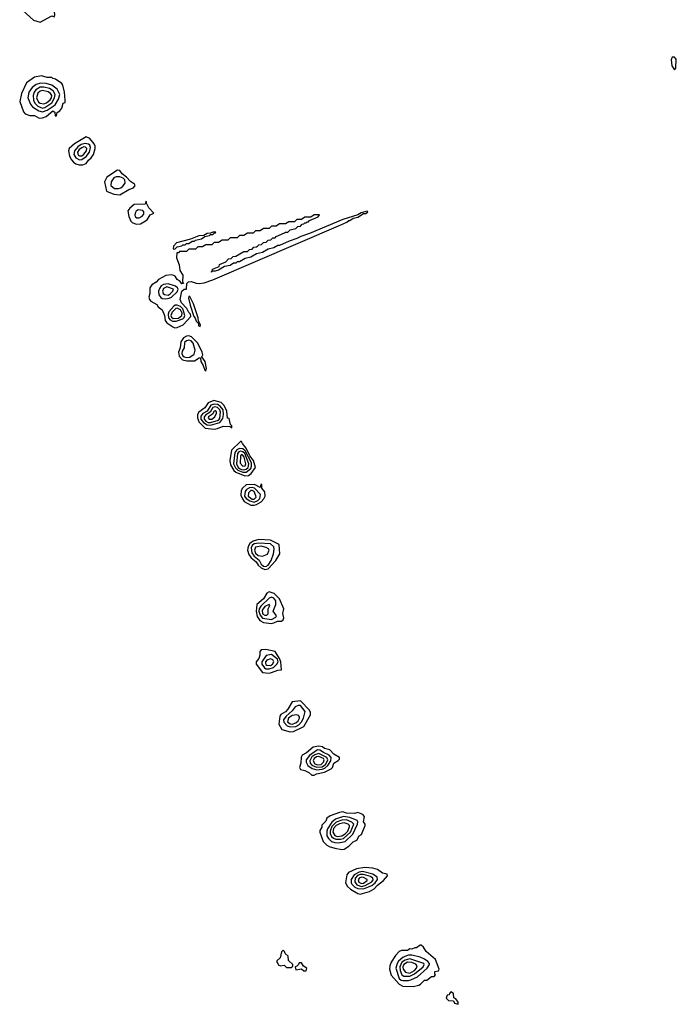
# Model space of a CAD drawing. Extents: x 2889633 to 3052318, y 540750 to 918690.
# Tile 488 of 656: x 2998656 to 3004362, y 783740 to 792295. Entities that reach past the tile are written whole.
import ezdxf

# ---------------------------------------------------------------- set-up
doc = ezdxf.new("R2010")
doc.units = 0

msp = doc.modelspace()

# ---------------------------------------------------------------- linework, layer by layer
at = {"layer": '0CON02XD'}
for points in [[(2998835, 792273.3), (2998935, 792327.5), (2998955, 792320), (2998961.7, 792338.3), (2998954.3, 792415), (2998936.6, 792456.6), (2998915, 792557.5), (2998895, 792582.5), (2998875, 792590), (2998793.6, 792576.4), (2998755, 792560), (2998735, 792550), (2998680, 792495), (2998687.5, 792475), (2998677.5, 792445), (2998676.7, 792395), (2998682.5, 792375), (2998775, 792290), (2998835, 792273.3)], [(3004345, 791860), (3004357.5, 791875), (3004361.7, 791951.7), (3004345, 791970), (3004325, 791970), (3004316.7, 791945), (3004323.8, 791895), (3004345, 791860)], [(2998825, 791440), (2998855, 791442.5), (2998885, 791452.5), (2998945, 791502.5), (2998961.7, 791491.7), (2998965, 791460), (2998975, 791460), (2998981.7, 791488.3), (2999005, 791502.5), (2999023.3, 791525), (2999035, 791570), (2999050, 791575), (2999050, 791595), (2999044.4, 791664.4), (2999030.6, 791725), (2999021.1, 791741.1), (2998968.8, 791778.8), (2998944.1, 791784.1), (2998935, 791792.5), (2998895, 791793.3), (2998845, 791806.7), (2998785, 791796.2), (2998714.1, 791745.9), (2998671.2, 791655), (2998656.2, 791585), (2998690, 791495), (2998705, 791476.2), (2998745, 791461.2), (2998785, 791462.5), (2998825, 791440)], [(2998855, 791494.3), (2998895, 791507.5), (2998965.7, 791554.3), (2998993.8, 791605), (2999003.8, 791645), (2998981.2, 791691.2), (2998936.1, 791726.1), (2998885, 791740), (2998836.1, 791743.9), (2998798.8, 791731.2), (2998764.1, 791705.9), (2998736.1, 791663.9), (2998726.4, 791616.4), (2998750.3, 791560.3), (2998768.6, 791538.6), (2998822.1, 791502.1), (2998855, 791494.3)], [(2998855, 791526.2), (2998875, 791532), (2998936.5, 791573.5), (2998960, 791615), (2998964.2, 791645), (2998946.6, 791676.6), (2998915, 791697.5), (2998865, 791710), (2998835, 791707.5), (2998796.2, 791685), (2998782, 791665), (2998772, 791635), (2998775.8, 791595), (2998788.3, 791568.3), (2998814.5, 791544.5), (2998855, 791526.2)], [(2998865, 791564.3), (2998888.3, 791571.7), (2998921.7, 791598.3), (2998932.9, 791615), (2998934.2, 791635), (2998923.2, 791653.2), (2998905, 791667.5), (2998855, 791679.2), (2998835, 791674), (2998815, 791656.2), (2998802.9, 791615), (2998818.9, 791578.9), (2998835, 791568.6), (2998865, 791564.3)], [(2999173.9, 791033.9), (2999205, 791034), (2999233.3, 791045), (2999254.1, 791075.9), (2999277.5, 791095), (2999296.7, 791125), (2999311.2, 791175), (2999312, 791195), (2999304.2, 791215), (2999265, 791264), (2999235, 791276.7), (2999132.5, 791215), (2999087.5, 791175), (2999080, 791155), (2999088.3, 791108.3), (2999105, 791077.5), (2999125, 791056.7), (2999145, 791042.5), (2999173.9, 791033.9)], [(2999175, 791077.5), (2999195, 791080), (2999232.6, 791107.4), (2999262.5, 791145), (2999270.8, 791185), (2999264.3, 791204.3), (2999253, 791213), (2999225, 791218.6), (2999190.5, 791209.5), (2999160.4, 791189.6), (2999132.9, 791155), (2999125.8, 791125), (2999144, 791095), (2999175, 791077.5)], [(2999175, 791112), (2999195, 791112.5), (2999214.4, 791125.6), (2999235.8, 791155), (2999239.2, 791175), (2999228.1, 791188.1), (2999215, 791190), (2999195, 791182.5), (2999172.8, 791167.2), (2999159.2, 791145), (2999165, 791118.8), (2999175, 791112)], [(2999525, 790773.3), (2999605, 790820), (2999646.2, 790833.8), (2999660, 790855), (2999655, 790866.7), (2999617.7, 790887.7), (2999585, 790925.7), (2999545.6, 790955.6), (2999525, 790983.3), (2999505, 790987.5), (2999412.3, 790927.7), (2999393.3, 790885), (2999410, 790805), (2999475, 790780), (2999525, 790773.3)], [(2999515, 790827.1), (2999535, 790834.2), (2999552.6, 790847.4), (2999572.5, 790875), (2999570.8, 790905), (2999555, 790919.2), (2999525, 790928.6), (2999495, 790928.6), (2999475, 790920), (2999450, 790885), (2999448.8, 790855), (2999478.8, 790828.8), (2999515, 790827.1)], [(2999668.3, 790518.3), (2999705, 790522.5), (2999762.5, 790555), (2999790.7, 790599.3), (2999822.5, 790615), (2999779.5, 790659.5), (2999760, 790695), (2999755, 790717.5), (2999747, 790693), (2999650.5, 790689.5), (2999612.3, 790657.7), (2999596.7, 790635), (2999603.3, 790585), (2999622.5, 790545), (2999635, 790532.5), (2999668.3, 790518.3)], [(2999695, 790574.2), (2999721.3, 790588.7), (2999734.2, 790605), (2999736, 790625), (2999725, 790638), (2999685, 790642), (2999668.8, 790631.2), (2999658.8, 790615), (2999656.2, 790595), (2999663, 790583), (2999675, 790574.2), (2999695, 790574.2)], [(3000005, 789616.7), (3000025, 789620), (3000076.4, 789643.6), (3000142.5, 789715), (3000140, 789735), (3000125, 789750), (3000107.5, 789785), (3000063.3, 789835), (3000051.2, 789865), (3000064, 789935), (3000085, 789953.3), (3000106.2, 789953.8), (3000108.3, 790001.7), (3000121.7, 790018.3), (3000145, 790020), (3000190, 790005), (3000215, 790004.3), (3000260, 790010), (3000335, 790033.3), (3001446.7, 790513.3), (3001500, 790535), (3001515, 790550), (3001525, 790550), (3001555, 790570), (3001595, 790580), (3001645, 790610), (3001665, 790610), (3001680, 790625), (3001675, 790630), (3001623, 790617), (3001595, 790600), (3001465, 790557.5), (3001175, 790437.5), (3001098.3, 790411.7), (3001065, 790392.5), (3000998.3, 790371.7), (3000915, 790332.5), (3000898.3, 790331.7), (3000865, 790312.5), (3000815, 790300), (3000765, 790272.5), (3000715, 790260), (3000665, 790232.5), (3000615, 790220), (3000565, 790192.5), (3000545, 790190), (3000535, 790180), (3000515, 790180), (3000485, 790160), (3000435, 790150), (3000385, 790120), (3000355, 790110), (3000330, 790110), (3000325, 790100), (3000320, 790105), (3000330, 790110), (3000331.7, 790128.3), (3000388.3, 790151.7), (3000391.7, 790168.3), (3000448.3, 790191.7), (3000471.7, 790218.3), (3000495, 790220), (3000511.7, 790238.3), (3000535, 790240), (3000605, 790280), (3000635, 790280), (3000651.7, 790298.3), (3000675, 790300), (3000691.7, 790318.3), (3000715, 790320), (3000721.7, 790328.3), (3000735, 790340), (3000758.3, 790341.7), (3000775, 790360), (3000798.3, 790361.7), (3000815, 790380), (3000838.3, 790381.7), (3000855, 790400), (3000875, 790400), (3000885, 790410), (3000958.3, 790441.7), (3000965, 790450), (3000985, 790450), (3001005, 790470), (3001055, 790480), (3001071.7, 790498.3), (3001095, 790500), (3001111.7, 790518.3), (3001125, 790520), (3001135, 790530), (3001145, 790530), (3001155, 790540), (3001165, 790540), (3001175, 790550), (3001248.3, 790581.7), (3001260, 790600), (3001215, 790600), (3001185, 790580), (3001135, 790580), (3001105, 790560), (3001065, 790560), (3001045, 790540), (3000995, 790540), (3000965, 790520), (3000915, 790520), (3000885, 790500), (3000845, 790500), (3000825, 790480), (3000775, 790480), (3000745, 790460), (3000705, 790460), (3000685, 790440), (3000635, 790440), (3000605, 790420), (3000565, 790420), (3000545, 790400), (3000485, 790400), (3000465, 790380), (3000415, 790380), (3000385, 790360), (3000345, 790360), (3000325, 790340), (3000275, 790340), (3000245, 790320), (3000205, 790320), (3000185, 790300), (3000125, 790300), (3000105, 790280), (3000045, 790280), (3000035, 790270), (3000021.7, 790268.3), (3000017.5, 790225), (3000043.3, 790165), (3000047.5, 790115), (3000072.5, 790075), (3000070, 790015), (3000078.3, 790001.7), (3000065, 790000), (3000050, 790020), (3000025, 790037.5), (3000006.4, 790066.4), (2999995, 790072.5), (2999975, 790077.5), (2999925, 790073.3), (2999861.7, 790038.3), (2999842.5, 790015), (2999805, 789990), (2999786.7, 789965), (2999786.4, 789916.4), (2999779.2, 789885), (2999783.5, 789863.5), (2999795, 789850), (2999849.3, 789819.3), (2999860.5, 789800.5), (2999893, 789773), (2999913.8, 789725), (2999920.5, 789680.5), (2999935, 789660), (2999987.5, 789625), (3000005, 789616.7)], [(3000005, 790300), (3000025, 790320), (3000065, 790330), (3000075, 790340), (3000095, 790340), (3000105, 790350), (3000125, 790350), (3000155, 790370), (3000175, 790370), (3000185, 790380), (3000235, 790390), (3000265, 790410), (3000305, 790420), (3000315, 790430), (3000335, 790430), (3000345, 790440), (3000358.3, 790441.7), (3000360, 790450), (3000335, 790450), (3000315, 790440), (3000285, 790437.5), (3000255, 790420), (3000213.6, 790416.4), (3000141.7, 790388.3), (3000020, 790355), (2999993, 790327), (2999990, 790305), (3000005, 790300)], [(2999925, 789869.2), (2999955, 789874.2), (2999975.6, 789884.4), (3000025, 789931.2), (3000032, 789955), (3000028, 789965), (3000009.7, 789979.7), (2999945, 789998.6), (2999905.6, 789994.4), (2999886.9, 789983.1), (2999869.7, 789960.3), (2999862, 789935), (2999866.2, 789905), (2999881.7, 789881.7), (2999895, 789873.8), (2999925, 789869.2)], [(2999945, 789902.5), (2999965, 789912.5), (2999986, 789935), (2999993.3, 789955), (2999935, 789974.3), (2999905, 789958), (2999897.5, 789935), (2999904, 789915), (2999915, 789906), (2999945, 789902.5)], [(3000225, 789630), (3000226.7, 789645), (3000210, 789675), (3000206.7, 789705), (3000166.2, 789825), (3000135, 789890), (3000125, 789890), (3000123.3, 789875), (3000137.5, 789815), (3000170, 789715), (3000181.7, 789701.7), (3000190, 789675), (3000210, 789655), (3000210, 789635), (3000225, 789630)], [(3000015, 789674.2), (3000073.6, 789696.4), (3000085, 789706.2), (3000091.9, 789725), (3000072.6, 789782.6), (3000052.2, 789802.2), (3000025, 789816), (3000006.8, 789813.2), (2999995.5, 789804.5), (2999952.7, 789757.3), (2999945.6, 789735), (2999950, 789705), (2999965, 789685.8), (2999985, 789675.6), (3000015, 789674.2)], [(2999989.5, 789699.5), (3000035, 789702.5), (3000065.5, 789724.5), (3000067.5, 789745), (3000054.3, 789775), (3000025, 789789.4), (3000012, 789785), (2999982.5, 789755), (2999969.4, 789725), (2999975, 789710), (2999989.5, 789699.5)], [(3000275, 789240), (3000280, 789265), (3000268.8, 789325), (3000240, 789365), (3000246.7, 789383.3), (3000242.5, 789405), (3000203.6, 789483.6), (3000148.8, 789538.8), (3000125, 789548.8), (3000105, 789546.7), (3000080.5, 789529.5), (3000056, 789495), (3000052, 789445), (3000037.5, 789405), (3000042.9, 789372.9), (3000070, 789340), (3000109.5, 789329.5), (3000175, 789330), (3000215, 789357.5), (3000228.3, 789358.3), (3000230, 789325), (3000250.7, 789290.7), (3000265, 789250), (3000275, 789240)], [(3000105, 789358.6), (3000135, 789362.9), (3000172.3, 789387.7), (3000180.8, 789425), (3000164.3, 789485), (3000145, 789504.3), (3000125, 789511.4), (3000105, 789505.7), (3000089.7, 789490.3), (3000085.8, 789445), (3000068.1, 789415), (3000064.4, 789395), (3000073.1, 789373.1), (3000085, 789364.3), (3000105, 789358.6)], [(3000345, 788736.2), (3000375, 788743.3), (3000425, 788762.5), (3000485, 788760), (3000500, 788750), (3000500, 788765), (3000488.3, 788778.3), (3000475, 788830), (3000463, 788833), (3000457.5, 788895), (3000434.2, 788944.2), (3000407.7, 788967.7), (3000343.9, 788986.1), (3000293.9, 788966.1), (3000265, 788923.3), (3000213.3, 788885), (3000200, 788865), (3000200.8, 788835), (3000212.1, 788802.1), (3000267.3, 788747.3), (3000345, 788736.2)], [(3000315, 788773.1), (3000395, 788794.3), (3000421.3, 788828.7), (3000427.8, 788865), (3000422.9, 788905), (3000398.3, 788938.3), (3000375, 788951.1), (3000345, 788955.6), (3000318, 788945), (3000286, 788895), (3000248, 788872), (3000230.7, 788849.3), (3000230, 788825), (3000253.8, 788793.8), (3000285, 788774.3), (3000315, 788773.1)], [(3000295, 788794.4), (3000315, 788794.5), (3000383.3, 788815), (3000395, 788830), (3000401.4, 788885), (3000394.2, 788905), (3000375, 788926.9), (3000355, 788931.9), (3000333.7, 788926.3), (3000311.4, 788885), (3000275, 788862.5), (3000259.2, 788845), (3000260, 788825), (3000275, 788805.8), (3000295, 788794.4)], [(3000302.9, 788822.9), (3000325, 788824.2), (3000353.3, 788845), (3000366, 788875), (3000365, 788887.5), (3000355.9, 788895.9), (3000345, 788892.5), (3000332.9, 788867.1), (3000296.7, 788845), (3000293.8, 788835), (3000302.9, 788822.9)], [(3000611.7, 788331.7), (3000645, 788333.8), (3000668, 788352), (3000706.2, 788405), (3000687.1, 788465), (3000654.7, 788504.7), (3000622.8, 788572.8), (3000591.7, 788611.7), (3000585, 788630), (3000575, 788630), (3000496.1, 788553.9), (3000482, 788465), (3000487.3, 788427.3), (3000517, 788377), (3000533, 788363), (3000611.7, 788331.7)], [(3000625, 788362.5), (3000664.3, 788395), (3000670.6, 788415), (3000669.4, 788445), (3000615, 788550), (3000595, 788567.1), (3000565, 788570), (3000542.2, 788557.8), (3000526.9, 788535), (3000514.4, 788435), (3000531.2, 788401.2), (3000551.2, 788381.2), (3000595, 788363.3), (3000625, 788362.5)], [(3000605, 788384.4), (3000625, 788390.6), (3000642.5, 788405), (3000648.5, 788435), (3000612.2, 788525), (3000595, 788540.6), (3000574.5, 788545.5), (3000560.7, 788539.3), (3000550, 788525), (3000540, 788435), (3000554.3, 788405), (3000566, 788395), (3000585, 788385.6), (3000605, 788384.4)], [(3000595, 788416.7), (3000615, 788420), (3000621.2, 788435), (3000606.9, 788495), (3000595, 788512), (3000585, 788515.8), (3000574.2, 788505), (3000572.7, 788442.7), (3000595, 788416.7)], [(3000695, 788075.8), (3000715, 788083.8), (3000754.3, 788105.7), (3000778.3, 788131.7), (3000790, 788155), (3000785, 788192.5), (3000760, 788225), (3000760, 788255), (3000753, 788257), (3000745, 788230), (3000696.7, 788256.7), (3000625, 788253.8), (3000591.2, 788225), (3000580, 788205), (3000578, 788165), (3000591.7, 788131.7), (3000607.7, 788107.7), (3000665, 788078), (3000695, 788075.8)], [(3000695, 788103.3), (3000725, 788117.1), (3000742.5, 788135), (3000748.8, 788168.8), (3000695.4, 788225.4), (3000675, 788231.1), (3000652.6, 788227.4), (3000627.9, 788212.1), (3000615.6, 788194.4), (3000610.6, 788155), (3000624.6, 788134.6), (3000655, 788113.1), (3000695, 788103.3)], [(3000695, 788129.2), (3000710, 788145), (3000708.8, 788158.8), (3000693.8, 788195), (3000677.5, 788205), (3000665, 788204), (3000644.2, 788185), (3000642.5, 788155), (3000675, 788129.2), (3000695, 788129.2)], [(3000785, 787517.5), (3000815, 787524), (3000883.3, 787595), (3000917, 787653), (3000910, 787735), (3000835, 787774), (3000735, 787778), (3000685, 787764.2), (3000656.2, 787745), (3000641.2, 787718.8), (3000636.2, 787685), (3000647.3, 787647.3), (3000668.8, 787618.8), (3000711.2, 787585), (3000727, 787557), (3000753.1, 787533.1), (3000785, 787517.5)], [(3000795, 787543.3), (3000815.7, 787555), (3000840, 787595), (3000862, 787655), (3000868.8, 787695), (3000864, 787715), (3000835, 787740), (3000735, 787748.1), (3000695, 787740), (3000677.5, 787725), (3000668.6, 787705), (3000673.7, 787663.7), (3000693.1, 787633.1), (3000738.3, 787598.3), (3000754.6, 787564.6), (3000775, 787548.1), (3000795, 787543.3)], [(3000765, 787634), (3000809.3, 787650.7), (3000823.3, 787685), (3000818, 787698), (3000798.8, 787708.8), (3000755, 787719.2), (3000705, 787711.2), (3000695.8, 787685), (3000705, 787658.8), (3000729.1, 787639.1), (3000765, 787634)], [(3000845, 787048.8), (3000865, 787053.3), (3000895, 787068.8), (3000931.7, 787068.3), (3000945, 787080), (3000951.7, 787098.3), (3000943.8, 787135), (3000951.2, 787175), (3000913.3, 787263.3), (3000868.3, 787308.3), (3000825, 787323.3), (3000805, 787312.5), (3000775, 787263.3), (3000716.2, 787213.8), (3000710, 787155), (3000718.3, 787108.3), (3000743.9, 787073.9), (3000775, 787058.8), (3000845, 787048.8)], [(3000845, 787082.5), (3000883.3, 787105), (3000886.7, 787115), (3000858.8, 787155), (3000880.8, 787215), (3000880.8, 787245), (3000865, 787268), (3000845, 787277.5), (3000825, 787268.8), (3000750.8, 787199.2), (3000736.9, 787175), (3000735.5, 787155), (3000745, 787121.2), (3000766.4, 787096.4), (3000845, 787082.5)], [(3000805, 787120), (3000816.1, 787133.9), (3000816.7, 787175), (3000830, 787205), (3000825, 787212.5), (3000785, 787196), (3000762, 787165), (3000765, 787133.8), (3000785, 787120), (3000805, 787120)], [(3000825, 786616.7), (3000845, 786623.8), (3000898, 786642), (3000930, 786645), (3000924.5, 786715), (3000914.7, 786744.7), (3000875, 786806.7), (3000795, 786824), (3000755, 786820), (3000743.8, 786805), (3000743.3, 786775), (3000733.3, 786745), (3000710, 786715), (3000710, 786695), (3000765, 786622.5), (3000825, 786616.7)], [(3000825, 786654.3), (3000862.4, 786667.6), (3000890, 786695), (3000900.8, 786715), (3000895, 786740), (3000845, 786779.2), (3000799.3, 786770.7), (3000759.2, 786715), (3000760, 786695), (3000782.4, 786662.4), (3000795, 786655.8), (3000825, 786654.3)], [(3000835, 786684.3), (3000853.8, 786695), (3000865.8, 786715), (3000855, 786733.8), (3000835, 786741.2), (3000805, 786730), (3000792.5, 786715), (3000792, 786705), (3000795, 786693.8), (3000805, 786688), (3000835, 786684.3)], [(3001005, 786106.2), (3001035, 786111.2), (3001125, 786153.3), (3001183.3, 786255), (3001184, 786275), (3001175.4, 786295.4), (3001095, 786376.7), (3001025, 786366.7), (3000986.8, 786303.2), (3000965, 786281.2), (3000925, 786256.7), (3000918, 786245), (3000908, 786175), (3000935, 786127.5), (3001005, 786106.2)], [(3001005, 786150), (3001055, 786154.2), (3001081.3, 786168.7), (3001106, 786195), (3001122, 786225), (3001136.7, 786285), (3001095, 786336), (3001075, 786337.5), (3001051.2, 786325), (3001025, 786290), (3000972, 786245), (3000948.8, 786211.2), (3000950.3, 786190.3), (3000979.7, 786159.7), (3001005, 786150)], [(3001025, 786173.3), (3001055, 786184.2), (3001075, 786203.8), (3001087.5, 786225), (3001087.3, 786237.3), (3001078.8, 786248.8), (3001065, 786254), (3001025, 786249.2), (3000992.8, 786227.2), (3000983.4, 786193.4), (3001005, 786175.8), (3001025, 786173.3)], [(3001215, 785730), (3001235, 785743.3), (3001305, 785756.2), (3001363.6, 785786.4), (3001373.6, 785796.4), (3001386.7, 785835), (3001423, 785857), (3001435, 785870), (3001436.2, 785885), (3001385, 785913.8), (3001351.2, 785951.2), (3001305, 785963.3), (3001287.7, 785977.7), (3001255, 785982.5), (3001205, 785973.8), (3001147.5, 785925), (3001110, 785905), (3001101.7, 785888.3), (3001100, 785835), (3001086.1, 785796.1), (3001095, 785781.2), (3001135, 785772.5), (3001170, 785755), (3001195, 785730), (3001215, 785730)], [(3001237.9, 785777.9), (3001285, 785783.1), (3001308.6, 785791.4), (3001334.2, 785815), (3001360, 785855), (3001363, 785883), (3001345, 785906), (3001295, 785927.1), (3001265, 785947.5), (3001245, 785952), (3001175, 785902.5), (3001146, 785865), (3001145.8, 785845), (3001160, 785815), (3001198.3, 785788.3), (3001237.9, 785777.9)], [(3001235, 785800.5), (3001285, 785804.5), (3001312.9, 785825), (3001330.8, 785855), (3001334.2, 785865), (3001326, 785885), (3001255, 785918.1), (3001222.2, 785907.8), (3001195, 785890.8), (3001177.1, 785855), (3001180.8, 785835), (3001195, 785817.5), (3001235, 785800.5)], [(3001245, 785821.1), (3001275, 785823.3), (3001297.1, 785845), (3001300.8, 785865), (3001295.4, 785875.4), (3001255, 785894.4), (3001235, 785889.4), (3001214.2, 785875), (3001207.5, 785855), (3001220.7, 785830.7), (3001245, 785821.1)], [(3001456.4, 785086.4), (3001475, 785088.8), (3001517.3, 785112.7), (3001555, 785152.5), (3001585, 785166.7), (3001607, 785203), (3001627.5, 785215), (3001657.5, 785295), (3001657.5, 785305), (3001643.3, 785325), (3001653, 785373), (3001638.8, 785388.8), (3001595, 785406.7), (3001565, 785397.5), (3001495, 785401.2), (3001465, 785411.2), (3001433.9, 785406.1), (3001353.8, 785376.2), (3001325, 785357.5), (3001315, 785330), (3001283, 785297), (3001281.7, 785278.3), (3001265, 785250), (3001263.3, 785235), (3001293.6, 785153.6), (3001323.6, 785123.6), (3001345, 785112.5), (3001395, 785096.7), (3001456.4, 785086.4)], [(3001425, 785144.3), (3001485, 785154), (3001552.4, 785217.6), (3001592.5, 785305), (3001593.8, 785325), (3001587.3, 785337.3), (3001525, 785361.9), (3001468.8, 785371.2), (3001400.9, 785349.1), (3001367.6, 785322.4), (3001330, 785265), (3001324.1, 785244.1), (3001326, 785205), (3001339.7, 785179.7), (3001365, 785156), (3001395, 785145.8), (3001425, 785144.3)], [(3001445, 785174.4), (3001469.7, 785180.3), (3001530.8, 785235), (3001559.2, 785305), (3001543.2, 785323.2), (3001495, 785341.4), (3001455, 785339.4), (3001405, 785321.4), (3001369.4, 785285), (3001353.1, 785245), (3001354.3, 785225), (3001366.7, 785196.7), (3001382.4, 785182.4), (3001404.4, 785174.4), (3001445, 785174.4)], [(3001415, 785199.4), (3001455, 785203.1), (3001485, 785220), (3001508.1, 785245), (3001522, 785285), (3001521.2, 785295), (3001510, 785305), (3001475, 785315.6), (3001435, 785308.9), (3001405, 785292.9), (3001383.1, 785266.9), (3001378.1, 785235), (3001395, 785207.5), (3001415, 785199.4)], [(3001615, 784696.7), (3001635, 784703.3), (3001695, 784720), (3001735, 784743.3), (3001765, 784776), (3001817.5, 784815), (3001852.5, 784855), (3001850, 784870), (3001809.3, 784879.3), (3001765, 784912.5), (3001725, 784922.5), (3001655, 784928.8), (3001584, 784916), (3001512.5, 784885), (3001497.5, 784865), (3001487.5, 784795), (3001503.3, 784765), (3001529.5, 784739.5), (3001595, 784703.3), (3001615, 784696.7)], [(3001645, 784743.1), (3001716.4, 784773.6), (3001745, 784794.2), (3001764.2, 784825), (3001763.8, 784845), (3001725, 784870), (3001635, 784893.1), (3001605, 784889.4), (3001563.6, 784866.4), (3001537.5, 784825), (3001536, 784795), (3001542.7, 784782.7), (3001568.9, 784758.9), (3001595, 784745.7), (3001645, 784743.1)], [(3001625, 784764.4), (3001658, 784772), (3001716.2, 784805), (3001728.3, 784821.7), (3001725.6, 784835.6), (3001705, 784850), (3001645, 784866.7), (3001615, 784868.1), (3001591.7, 784858.3), (3001571.4, 784835), (3001568.6, 784805), (3001585, 784779.2), (3001625, 784764.4)], [(3001625, 784790), (3001645, 784791.9), (3001676.2, 784815), (3001675.7, 784825.7), (3001645, 784842.9), (3001625, 784845.6), (3001605, 784836), (3001597.7, 784822.3), (3001602.5, 784802.5), (3001625, 784790)], [(3002075, 783893.3), (3002123.6, 783906.4), (3002140, 783915), (3002175, 783950), (3002195, 783950), (3002235, 783982.5), (3002257, 783983), (3002270, 783995), (3002262.5, 784002.5), (3002262.5, 784025), (3002295, 784030), (3002302.5, 784045), (3002268.3, 784128.3), (3002189.4, 784199.4), (3002165, 784236.2), (3002145, 784253.3), (3002135, 784252.5), (3002105, 784230), (3002088.3, 784231.7), (3002065, 784220), (3002045, 784222.5), (3002025, 784207.5), (3001975, 784207.5), (3001955, 784197.5), (3001922.5, 784165), (3001883.9, 784106.1), (3001873.3, 784075), (3001870, 784045), (3001883.3, 783993.3), (3001953.6, 783913.6), (3001985, 783897.5), (3002075, 783893.3)], [(3001015, 784060), (3001028.3, 784071.7), (3001030, 784085), (3000991.7, 784121.7), (3000988.3, 784158.3), (3000961.7, 784181.7), (3000958.3, 784198.3), (3000945, 784210), (3000930, 784195), (3000920, 784145), (3000891.7, 784118.3), (3000890, 784105), (3000900, 784095), (3000901.7, 784081.7), (3000923, 784073), (3000955, 784080), (3000975, 784060), (3001015, 784060)], [(3001985, 783945.8), (3002035, 783946), (3002055, 783952), (3002112.3, 783977.7), (3002197, 784053), (3002216.2, 784085), (3002215.9, 784095.9), (3002202.7, 784112.7), (3002175, 784132), (3002135, 784148.8), (3002065, 784165.8), (3002035, 784165.8), (3002003.2, 784156.8), (3001985, 784148), (3001948.8, 784115), (3001935.7, 784094.3), (3001924, 784055), (3001954.2, 783965), (3001970.3, 783950.3), (3001985, 783945.8)], [(3001145, 784030), (3001150, 784055), (3001121.7, 784071.7), (3001105, 784100), (3001085, 784100), (3001080, 784085), (3001065, 784070), (3001050, 784065), (3001055, 784040), (3001105, 784047.5), (3001125, 784030), (3001145, 784030)], [(3001994.1, 783984.1), (3002045, 783984.3), (3002086.6, 784003.4), (3002161.2, 784065), (3002171.2, 784085), (3002166.7, 784095), (3002045, 784135.7), (3002005, 784124.3), (3001978, 784105), (3001958.6, 784065), (3001960.8, 784035), (3001976, 783996), (3001994.1, 783984.1)], [(3002045, 784011.9), (3002085.8, 784035), (3002104.2, 784055), (3002111.2, 784075), (3002098.7, 784088.7), (3002065, 784103.1), (3002025, 784105.6), (3001995.5, 784084.5), (3001985.7, 784065), (3001987.1, 784045), (3002008.7, 784018.7), (3002045, 784011.9)], [(3002465, 783740), (3002465, 783757.5), (3002445, 783787.5), (3002430, 783795), (3002425, 783832.5), (3002401.7, 783848.3), (3002390, 783835), (3002388.3, 783821.7), (3002371.7, 783818.3), (3002363, 783793), (3002383, 783773), (3002425, 783770), (3002435, 783750), (3002465, 783740)]]:
    msp.add_lwpolyline(points, dxfattribs=at)

doc.saveas('drawing.dxf')
